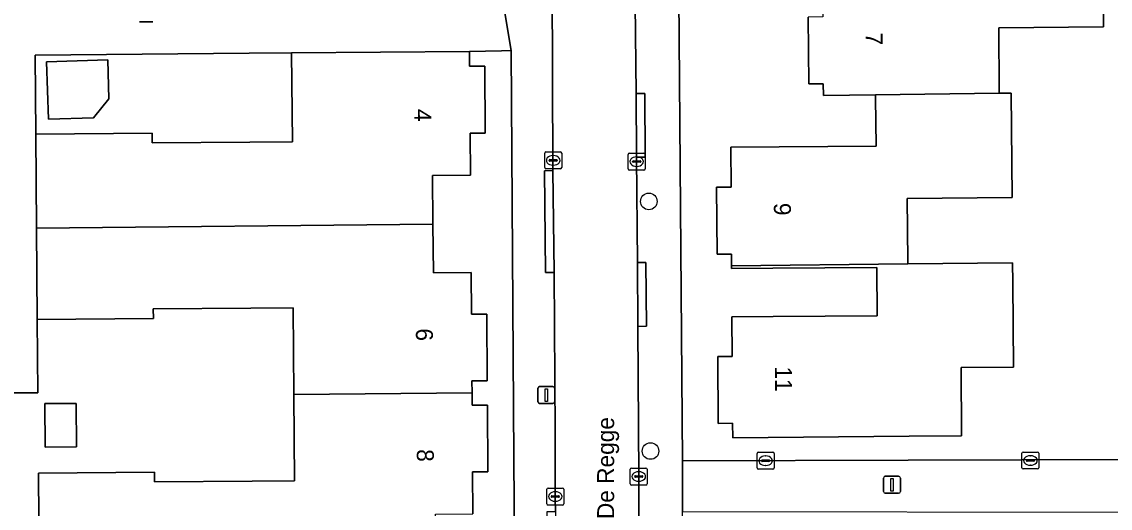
# Model space of a CAD drawing. Extents: x 157320 to 158835, y 386650 to 388491.
# Drawn here: x 158002.4 to 158066.6, y 387529.6 to 387558.3 of the extents above; entities that cross this region are included whole.
import ezdxf

# ---------------------------------------------------------------- set-up
doc = ezdxf.new("R2010")
doc.units = 0
for name, color, linetype in [('IMGEO_Boom', 7, 'Continuous'), ('IMGEO_Erf', 7, 'Continuous'), ('IMGEO_Kolk', 7, 'Continuous'), ('IMGEO_Lichtmast', 7, 'Continuous'), ('IMGEO_Muur', 7, 'Continuous'), ('IMGEO_Openbare_ruimte_label', 7, 'Continuous'), ('IMGEO_Pand', 7, 'Continuous'), ('IMGEO_Pand_nummerreeks', 7, 'Continuous'), ('IMGEO_Rijbaan_lokaal_open', 7, 'Continuous'), ('IMGEO_Voetpad_open', 7, 'Continuous')]:
    doc.layers.add(name, color=color, linetype=linetype)

msp = doc.modelspace()

# ---------------------------------------------------------------- linework, layer by layer
at = {"layer": 'IMGEO_Boom'}
for centre in [(158039.367, 387547.719), (158039.467, 387532.986)]:
    msp.add_circle(centre, 0.489, dxfattribs=at)
at = {"layer": 'IMGEO_Erf'}
for points in [[(158084.736, 387589.658), (158077.895, 387597.527), (158077.256, 387598.262), (158057.257, 387598.066), (158052.808, 387598.022), (158050.317, 387595.516), (158040.863, 387595.441), (158040.869, 387594.697), (158041.348, 387532.412), (158067.96, 387532.479), (158068.511, 387532.478), (158070.132, 387539.426), (158084.638, 387586.433)], [(158066.124, 387564.097), (158066.174, 387558.018), (158059.998, 387557.967), (158060.028, 387554.264), (158060.029, 387554.1), (158060.73, 387554.109), (158060.781, 387547.944), (158054.605, 387547.893), (158054.636, 387544.21), (158054.637, 387544.033), (158060.812, 387544.1), (158060.822, 387542.935), (158060.863, 387537.935), (158057.775, 387537.909), (158057.808, 387533.889), (158054.72, 387533.86), (158044.311, 387533.775), (158044.305, 387534.625), (158043.456, 387534.619), (158043.43, 387538.557), (158044.279, 387538.562), (158044.264, 387540.911), (158046.704, 387540.927), (158052.829, 387540.967), (158052.81, 387543.816), (158046.685, 387543.775), (158044.245, 387543.759), (158044.244, 387543.919), (158044.24, 387544.609), (158043.39, 387544.603), (158043.364, 387548.551), (158044.214, 387548.556), (158044.198, 387550.915), (158052.761, 387550.987), (158052.737, 387553.834), (158052.736, 387554.008), (158049.659, 387553.969), (158049.653, 387554.658), (158048.803, 387554.651), (158048.77, 387558.598)], [(158031.628, 387502.734), (158031.411, 387532.586), (158031.247, 387556.624), (158030.689, 387556.613), (158028.795, 387556.576), (158028.8, 387555.694), (158029.702, 387555.699), (158029.726, 387551.75), (158028.828, 387551.743), (158028.847, 387549.268), (158026.622, 387549.251), (158026.644, 387546.383), (158026.666, 387543.513), (158028.891, 387543.53), (158028.91, 387541.055), (158029.809, 387541.062), (158029.839, 387537.13), (158028.941, 387537.123), (158028.946, 387536.416), (158028.952, 387535.696), (158029.85, 387535.703), (158029.88, 387531.761), (158028.982, 387531.754), (158029.001, 387529.279)], [(158003.429, 387526.21), (158003.388, 387531.68), (158010.23, 387531.732), (158010.235, 387531.163), (158015.986, 387531.206), (158018.486, 387531.225), (158018.447, 387536.324), (158018.408, 387541.434), (158015.908, 387541.415), (158010.157, 387541.371), (158010.161, 387540.802), (158003.319, 387540.75), (158003.348, 387536.429), (158001.528, 387536.414)]]:
    msp.add_lwpolyline(points, dxfattribs=at)
for points in [[(158018.311, 387556.491), (158015.809, 387556.469), (158003.187, 387556.358), (158003.237, 387551.689), (158010.088, 387551.744), (158010.092, 387551.174), (158015.853, 387551.22), (158018.353, 387551.24)], [(158007.542, 387553.769), (158006.626, 387552.66), (158003.977, 387552.575), (158003.869, 387555.957), (158007.468, 387556.072)], [(158003.766, 387535.782), (158003.888, 387535.782), (158004.351, 387535.786), (158005.603, 387535.795), (158005.623, 387533.235), (158003.785, 387533.221)]]:
    msp.add_lwpolyline(points, close=True, dxfattribs=at)
at = {"layer": 'IMGEO_Kolk'}
for p, q in [((158033.23, 387549.715), (158033.23, 387550.567)), ((158033.305, 387550.641), (158034.157, 387550.641)), ((158033.489, 387550.135), (158033.489, 387550.147)), ((158033.532, 387550.184), (158033.93, 387550.184)), ((158033.718, 387550.421), (158033.743, 387550.421)), ((158033.973, 387550.147), (158033.973, 387550.135)), ((158034.231, 387550.567), (158034.231, 387549.715)), ((158038.154, 387549.643), (158038.154, 387550.495)), ((158038.229, 387550.569), (158039.081, 387550.569)), ((158038.456, 387550.112), (158038.854, 387550.112)), ((158038.642, 387550.349), (158038.667, 387550.349)), ((158039.155, 387550.495), (158039.155, 387549.643)), ((158034.157, 387549.641), (158033.305, 387549.641)), ((158033.927, 387550.098), (158033.529, 387550.098)), ((158033.741, 387549.861), (158033.716, 387549.861)), ((158039.081, 387549.569), (158038.229, 387549.569)), ((158038.413, 387550.063), (158038.413, 387550.075)), ((158038.851, 387550.026), (158038.453, 387550.026)), ((158038.665, 387549.789), (158038.64, 387549.789)), ((158038.897, 387550.075), (158038.897, 387550.063)), ((158045.75, 387531.988), (158045.75, 387532.84)), ((158045.825, 387532.914), (158046.677, 387532.914)), ((158046.751, 387532.84), (158046.751, 387531.988)), ((158061.362, 387532.001), (158061.362, 387532.853)), ((158061.437, 387532.927), (158062.289, 387532.927)), ((158062.363, 387532.853), (158062.363, 387532.001)), ((158046.009, 387532.408), (158046.009, 387532.42)), ((158046.447, 387532.371), (158046.049, 387532.371)), ((158046.052, 387532.457), (158046.45, 387532.457)), ((158046.238, 387532.694), (158046.263, 387532.694)), ((158046.493, 387532.42), (158046.493, 387532.408)), ((158061.621, 387532.421), (158061.621, 387532.433)), ((158062.059, 387532.384), (158061.661, 387532.384)), ((158061.664, 387532.47), (158062.062, 387532.47)), ((158061.873, 387532.147), (158061.848, 387532.147)), ((158061.85, 387532.707), (158061.875, 387532.707)), ((158062.105, 387532.433), (158062.105, 387532.421)), ((158038.274, 387531.055), (158038.274, 387531.907)), ((158038.349, 387531.981), (158039.201, 387531.981)), ((158038.576, 387531.524), (158038.974, 387531.524)), ((158038.762, 387531.761), (158038.787, 387531.761)), ((158039.275, 387531.907), (158039.275, 387531.055)), ((158046.677, 387531.914), (158045.825, 387531.914)), ((158046.261, 387532.134), (158046.236, 387532.134)), ((158062.289, 387531.927), (158061.437, 387531.927)), ((158039.201, 387530.981), (158038.349, 387530.981)), ((158038.533, 387531.475), (158038.533, 387531.487)), ((158038.971, 387531.438), (158038.573, 387531.438)), ((158038.785, 387531.201), (158038.76, 387531.201)), ((158039.017, 387531.487), (158039.017, 387531.475)), ((158033.352, 387529.874), (158033.352, 387530.726)), ((158033.427, 387530.8), (158034.279, 387530.8)), ((158033.611, 387530.294), (158033.611, 387530.306)), ((158034.049, 387530.257), (158033.651, 387530.257)), ((158033.654, 387530.343), (158034.052, 387530.343)), ((158033.84, 387530.58), (158033.865, 387530.58)), ((158034.095, 387530.306), (158034.095, 387530.294)), ((158034.353, 387530.726), (158034.353, 387529.874)), ((158034.279, 387529.8), (158033.427, 387529.8)), ((158033.863, 387530.02), (158033.838, 387530.02))]:
    msp.add_line(p, q, dxfattribs=at)
for points in [[(158033.23, 387549.715), (158033.23, 387550.567)], [(158033.305, 387550.641), (158034.157, 387550.641)], [(158034.231, 387550.567), (158034.231, 387549.715)], [(158038.154, 387549.643), (158038.154, 387550.495)], [(158038.229, 387550.569), (158039.081, 387550.569)], [(158039.155, 387550.495), (158039.155, 387549.643)], [(158034.157, 387549.641), (158033.305, 387549.641)], [(158039.081, 387549.569), (158038.229, 387549.569)], [(158045.75, 387531.988), (158045.75, 387532.84)], [(158045.825, 387532.914), (158046.677, 387532.914)], [(158046.751, 387532.84), (158046.751, 387531.988)], [(158061.362, 387532.001), (158061.362, 387532.853)], [(158061.437, 387532.927), (158062.289, 387532.927)], [(158062.363, 387532.853), (158062.363, 387532.001)], [(158038.274, 387531.055), (158038.274, 387531.907)], [(158038.349, 387531.981), (158039.201, 387531.981)], [(158039.275, 387531.907), (158039.275, 387531.055)], [(158046.677, 387531.914), (158045.825, 387531.914)], [(158062.289, 387531.927), (158061.437, 387531.927)], [(158039.201, 387530.981), (158038.349, 387530.981)], [(158033.352, 387529.874), (158033.352, 387530.726)], [(158033.427, 387530.8), (158034.279, 387530.8)], [(158034.353, 387530.726), (158034.353, 387529.874)], [(158034.279, 387529.8), (158033.427, 387529.8)]]:
    msp.add_lwpolyline(points, dxfattribs=at)
for centre, radius, start, end in [((158033.307, 387550.565), 0.0765, 91.55205, 178.44795), ((158033.307, 387550.565), 0.0765, 91.55205, 178.44795), ((158033.529, 387550.144), 0.0403, 85.87752, 175.75265), ((158033.526, 387550.134), 0.0366, 178.93798, 274.71019), ((158033.93, 387550.141), 0.043, 264.86636, 352.45326), ((158033.934, 387550.146), 0.0386, 1.73085, 96.63898), ((158034.155, 387550.565), 0.0765, 1.55205, 88.44795), ((158034.155, 387550.565), 0.0765, 1.55205, 88.44795), ((158038.231, 387550.493), 0.0765, 91.55205, 178.44795), ((158038.231, 387550.493), 0.0765, 91.55205, 178.44795), ((158038.453, 387550.072), 0.0403, 85.87752, 175.75265), ((158038.858, 387550.074), 0.0386, 1.73085, 96.63898), ((158039.079, 387550.493), 0.0765, 1.55205, 88.44795), ((158039.079, 387550.493), 0.0765, 1.55205, 88.44795), ((158033.307, 387549.717), 0.0765, 181.55205, 268.44795), ((158033.307, 387549.717), 0.0765, 181.55205, 268.44795), ((158034.155, 387549.717), 0.0765, 271.55205, 358.44795), ((158034.155, 387549.717), 0.0765, 271.55205, 358.44795), ((158038.231, 387549.645), 0.0765, 181.55205, 268.44795), ((158038.231, 387549.645), 0.0765, 181.55205, 268.44795), ((158038.45, 387550.062), 0.0366, 178.93798, 274.71019), ((158038.854, 387550.069), 0.043, 264.86636, 352.45326), ((158039.079, 387549.645), 0.0765, 271.55205, 358.44795), ((158039.079, 387549.645), 0.0765, 271.55205, 358.44795), ((158045.827, 387532.838), 0.0765, 91.55205, 178.44795), ((158045.827, 387532.838), 0.0765, 91.55205, 178.44795), ((158046.675, 387532.838), 0.0765, 1.55205, 88.44795), ((158046.675, 387532.838), 0.0765, 1.55205, 88.44795), ((158061.439, 387532.851), 0.0765, 91.55205, 178.44795), ((158061.439, 387532.851), 0.0765, 91.55205, 178.44795), ((158062.287, 387532.851), 0.0765, 1.55205, 88.44795), ((158062.287, 387532.851), 0.0765, 1.55205, 88.44795), ((158046.049, 387532.417), 0.0403, 85.87752, 175.75265), ((158046.046, 387532.407), 0.0366, 178.93798, 274.71019), ((158046.45, 387532.414), 0.043, 264.86636, 352.45326), ((158046.454, 387532.419), 0.0386, 1.73085, 96.63898), ((158061.661, 387532.43), 0.0403, 85.87752, 175.75265), ((158061.658, 387532.42), 0.0366, 178.93798, 274.71019), ((158062.062, 387532.427), 0.043, 264.86636, 352.45326), ((158062.066, 387532.432), 0.0386, 1.73085, 96.63898), ((158038.351, 387531.905), 0.0765, 91.55205, 178.44795), ((158038.351, 387531.905), 0.0765, 91.55205, 178.44795), ((158038.573, 387531.484), 0.0403, 85.87752, 175.75265), ((158038.978, 387531.486), 0.0386, 1.73085, 96.63898), ((158039.199, 387531.905), 0.0765, 1.55205, 88.44795), ((158039.199, 387531.905), 0.0765, 1.55205, 88.44795), ((158045.827, 387531.99), 0.0765, 181.55205, 268.44795), ((158045.827, 387531.99), 0.0765, 181.55205, 268.44795), ((158046.675, 387531.99), 0.0765, 271.55205, 358.44795), ((158046.675, 387531.99), 0.0765, 271.55205, 358.44795), ((158061.439, 387532.003), 0.0765, 181.55205, 268.44795), ((158061.439, 387532.003), 0.0765, 181.55205, 268.44795), ((158062.287, 387532.003), 0.0765, 271.55205, 358.44795), ((158062.287, 387532.003), 0.0765, 271.55205, 358.44795), ((158038.351, 387531.057), 0.0765, 181.55205, 268.44795), ((158038.351, 387531.057), 0.0765, 181.55205, 268.44795), ((158038.57, 387531.474), 0.0366, 178.93798, 274.71019), ((158038.974, 387531.481), 0.043, 264.86636, 352.45326), ((158039.199, 387531.057), 0.0765, 271.55205, 358.44795), ((158039.199, 387531.057), 0.0765, 271.55205, 358.44795), ((158033.429, 387530.724), 0.0765, 91.55205, 178.44795), ((158033.429, 387530.724), 0.0765, 91.55205, 178.44795), ((158033.651, 387530.303), 0.0403, 85.87752, 175.75265), ((158033.648, 387530.293), 0.0366, 178.93798, 274.71019), ((158034.052, 387530.3), 0.043, 264.86636, 352.45326), ((158034.056, 387530.305), 0.0386, 1.73085, 96.63898), ((158034.277, 387530.724), 0.0765, 1.55205, 88.44795), ((158034.277, 387530.724), 0.0765, 1.55205, 88.44795), ((158033.429, 387529.876), 0.0765, 181.55205, 268.44795), ((158033.429, 387529.876), 0.0765, 181.55205, 268.44795), ((158034.277, 387529.876), 0.0765, 271.55205, 358.44795), ((158034.277, 387529.876), 0.0765, 271.55205, 358.44795)]:
    msp.add_arc(centre, radius, start, end, dxfattribs=at)
for centre, major_axis, ratio, start_param, end_param in [((158033.717, 387550.141), (-0.387, 0.002), 0.722429, 4.712389, 7.853982), ((158033.742, 387550.141), (-0.39, 0.002), 0.717154, 1.570796, 4.712389), ((158038.641, 387550.069), (-0.387, 0.002), 0.722429, 4.712389, 7.853982), ((158038.666, 387550.069), (-0.39, 0.002), 0.717154, 1.570796, 4.712389), ((158046.237, 387532.414), (-0.387, 0.002), 0.722429, 4.712389, 7.853982), ((158046.262, 387532.414), (-0.39, 0.002), 0.717154, 1.570796, 4.712389), ((158061.849, 387532.427), (-0.387, 0.002), 0.722429, 4.712389, 7.853982), ((158061.874, 387532.427), (-0.39, 0.002), 0.717154, 1.570796, 4.712389), ((158038.761, 387531.481), (-0.387, 0.002), 0.722429, 4.712389, 7.853982), ((158038.786, 387531.481), (-0.39, 0.002), 0.717154, 1.570796, 4.712389), ((158033.839, 387530.3), (-0.387, 0.002), 0.722429, 4.712389, 7.853982), ((158033.864, 387530.3), (-0.39, 0.002), 0.717154, 1.570796, 4.712389)]:
    msp.add_ellipse(centre, major_axis=major_axis, ratio=ratio, start_param=start_param, end_param=end_param, dxfattribs=at)
at = {"layer": 'IMGEO_Lichtmast'}
for p, q in [((158010.127, 387558.323), (158009.337, 387558.323)), ((158009.337, 387558.323), (158010.127, 387558.323)), ((158032.828, 387535.892), (158032.828, 387536.692)), ((158032.828, 387536.692), (158032.828, 387535.892)), ((158032.928, 387536.792), (158033.718, 387536.792)), ((158033.718, 387536.792), (158032.928, 387536.792)), ((158033.818, 387536.692), (158033.818, 387535.892)), ((158033.818, 387535.892), (158033.818, 387536.692)), ((158033.718, 387535.792), (158032.928, 387535.792)), ((158032.928, 387535.792), (158033.718, 387535.792)), ((158053.205, 387530.594), (158053.205, 387531.394)), ((158053.205, 387531.394), (158053.205, 387530.594)), ((158053.305, 387531.494), (158054.095, 387531.494)), ((158054.095, 387531.494), (158053.305, 387531.494)), ((158054.195, 387531.394), (158054.195, 387530.594)), ((158054.195, 387530.594), (158054.195, 387531.394)), ((158054.095, 387530.494), (158053.305, 387530.494)), ((158053.305, 387530.494), (158054.095, 387530.494))]:
    msp.add_line(p, q, dxfattribs=at)
for points in [[(158033.248, 387536.667), (158033.398, 387536.667), (158033.398, 387535.917), (158033.248, 387535.917), (158033.248, 387536.667)], [(158053.625, 387531.369), (158053.775, 387531.369), (158053.775, 387530.619), (158053.625, 387530.619), (158053.625, 387531.369)]]:
    msp.add_lwpolyline(points, dxfattribs=at)
for centre, start, end in [((158032.928, 387536.692), 90, 180), ((158032.928, 387536.692), 90, 180), ((158033.718, 387536.692), 0, 90), ((158033.718, 387536.692), 360, 90), ((158032.928, 387535.892), 180, 270), ((158032.928, 387535.892), 180, 270), ((158033.718, 387535.892), 270, 0), ((158033.718, 387535.892), 270, 0), ((158053.305, 387531.394), 90, 180), ((158053.305, 387531.394), 90, 180), ((158054.095, 387531.394), 0, 90), ((158054.095, 387531.394), 360, 90), ((158053.305, 387530.594), 180, 270), ((158053.305, 387530.594), 180, 270), ((158054.095, 387530.594), 270, 0), ((158054.095, 387530.594), 270, 0)]:
    msp.add_arc(centre, 0.1, start, end, dxfattribs=at)
at = {"layer": 'IMGEO_Muur'}
for points in [[(158003.237, 387551.689), (158003.187, 387556.358), (158015.809, 387556.469)], [(158015.809, 387556.469), (158018.311, 387556.491)], [(158003.319, 387540.75), (158003.348, 387536.429)]]:
    msp.add_lwpolyline(points, dxfattribs=at)
at = {"layer": 'IMGEO_Pand'}
for points in [[(158066.174, 387558.018), (158066.124, 387564.097), (158058.143, 387564.024), (158058.164, 387561.014), (158049.6, 387560.953), (158049.62, 387558.605), (158048.77, 387558.598), (158048.803, 387554.651), (158049.653, 387554.658), (158049.659, 387553.969), (158052.736, 387554.008), (158060.029, 387554.1), (158060.028, 387554.264), (158059.998, 387557.967)], [(158003.279, 387546.146), (158026.644, 387546.383), (158026.622, 387549.251), (158028.847, 387549.268), (158028.828, 387551.743), (158029.726, 387551.75), (158029.702, 387555.699), (158028.8, 387555.694), (158028.795, 387556.576), (158018.311, 387556.491), (158018.353, 387551.24), (158015.853, 387551.22), (158010.092, 387551.174), (158010.088, 387551.744), (158003.237, 387551.689)], [(158007.542, 387553.769), (158007.468, 387556.072), (158003.869, 387555.957), (158003.977, 387552.575), (158006.626, 387552.66)], [(158060.73, 387554.109), (158060.029, 387554.1), (158052.736, 387554.008), (158052.737, 387553.834), (158052.761, 387550.987), (158044.198, 387550.915), (158044.214, 387548.556), (158043.364, 387548.551), (158043.39, 387544.603), (158044.24, 387544.609), (158044.244, 387543.919), (158054.637, 387544.033), (158054.636, 387544.21), (158054.605, 387547.893), (158060.781, 387547.944)], [(158018.447, 387536.324), (158028.946, 387536.416), (158028.941, 387537.123), (158029.839, 387537.13), (158029.809, 387541.062), (158028.91, 387541.055), (158028.891, 387543.53), (158026.666, 387543.513), (158026.644, 387546.383), (158003.279, 387546.146), (158003.319, 387540.75), (158010.161, 387540.802), (158010.157, 387541.371), (158015.908, 387541.415), (158018.408, 387541.434)], [(158060.822, 387542.935), (158060.812, 387544.1), (158054.637, 387544.033), (158044.244, 387543.919), (158044.245, 387543.759), (158046.685, 387543.775), (158052.81, 387543.816), (158052.829, 387540.967), (158046.704, 387540.927), (158044.264, 387540.911), (158044.279, 387538.562), (158043.43, 387538.557), (158043.456, 387534.619), (158044.305, 387534.625), (158044.311, 387533.775), (158054.72, 387533.86), (158057.808, 387533.889), (158057.775, 387537.909), (158060.863, 387537.935)], [(158018.447, 387536.324), (158018.486, 387531.225), (158015.986, 387531.206), (158010.235, 387531.163), (158010.23, 387531.732), (158003.388, 387531.68), (158003.429, 387526.21), (158026.808, 387526.384), (158026.786, 387529.262), (158029.001, 387529.279), (158028.982, 387531.754), (158029.88, 387531.761), (158029.85, 387535.703), (158028.952, 387535.696), (158028.946, 387536.416)], [(158003.766, 387535.782), (158003.785, 387533.221), (158005.623, 387533.235), (158005.603, 387535.795), (158004.351, 387535.786), (158003.888, 387535.782)]]:
    msp.add_lwpolyline(points, close=True, dxfattribs=at)
at = {"layer": 'IMGEO_Rijbaan_lokaal_open'}
for points in [[(158038.339, 387594.669), (158033.427, 387594.615), (158033.46, 387592.746), (158033.462, 387592.494), (158033.64, 387564.56), (158033.641, 387564.428), (158033.66, 387560.686), (158033.718, 387549.536), (158033.778, 387543.527), (158033.84, 387534.076), (158033.855, 387530.259), (158033.874, 387529.412), (158033.902, 387523.386), (158033.97, 387512.118), (158034.003, 387509.529), (158034.042, 387503.513), (158038.932, 387503.492)], [(158038.969, 387505.663), (158038.966, 387509.38), (158038.918, 387516.931), (158038.85, 387524.448), (158038.785, 387528.217), (158038.777, 387531.463), (158038.725, 387540.346), (158038.697, 387544.113), (158038.646, 387550.332), (158038.625, 387554.093), (158038.546, 387561.128), (158038.537, 387567.151), (158038.52, 387573.514), (158038.455, 387577.27), (158038.384, 387583.512), (158038.395, 387587.274), (158038.339, 387594.669)]]:
    msp.add_lwpolyline(points, dxfattribs=at)
at = {"layer": 'IMGEO_Voetpad_open'}
for points in [[(158033.462, 387592.494), (158033.46, 387592.746), (158033.427, 387594.615), (158030.442, 387594.603), (158030.501, 387579.78), (158030.606, 387560.527), (158031.247, 387556.624), (158031.411, 387532.586), (158031.628, 387502.734), (158031.663, 387497.86), (158033.123, 387499.896), (158033.194, 387500)], [(158031.019, 387484.023), (158041.647, 387498.942), (158041.637, 387500), (158041.348, 387529.418), (158041.348, 387532.412), (158040.869, 387594.697)], [(158040.869, 387594.697), (158038.339, 387594.669), (158038.395, 387587.274), (158038.894, 387587.273), (158038.883, 387583.511), (158038.384, 387583.512), (158038.455, 387577.27), (158038.954, 387577.278), (158039.019, 387573.522), (158038.52, 387573.514), (158038.537, 387567.151), (158039.036, 387567.151), (158039.045, 387561.128), (158038.546, 387561.128), (158038.625, 387554.093), (158039.124, 387554.095), (158039.145, 387550.334), (158038.646, 387550.332), (158038.697, 387544.113), (158039.196, 387544.116), (158039.224, 387540.349), (158038.725, 387540.346), (158038.777, 387531.463), (158038.785, 387528.217)], [(158034.073, 387502.851), (158034.042, 387503.513), (158033.543, 387503.51), (158033.504, 387509.526), (158034.003, 387509.529), (158033.97, 387512.118), (158033.902, 387523.386), (158033.403, 387523.384), (158033.375, 387529.41), (158033.874, 387529.412), (158033.855, 387530.259), (158033.84, 387534.076), (158033.778, 387543.527), (158033.279, 387543.523), (158033.219, 387549.532), (158033.718, 387549.536), (158033.66, 387560.686), (158033.162, 387560.684), (158033.142, 387564.426), (158033.641, 387564.428), (158033.64, 387564.56)], [(158001.528, 387536.414), (158003.348, 387536.429), (158003.319, 387540.75), (158003.279, 387546.146), (158003.237, 387551.689), (158003.187, 387556.358), (158015.809, 387556.469), (158018.311, 387556.491), (158028.795, 387556.576), (158030.689, 387556.613), (158031.247, 387556.624), (158030.606, 387560.527), (158025.594, 387560.549), (158019.271, 387560.48), (157968.192, 387560.166)], [(158072.771, 387532.277), (158072.41, 387532.418), (158072.031, 387532.473), (158070.46, 387532.475), (158068.511, 387532.478), (158067.96, 387532.479), (158041.348, 387532.412), (158041.348, 387529.418), (158067.812, 387529.383), (158072.106, 387530.545), (158075.845, 387528.944), (158085.882, 387524.646)]]:
    msp.add_lwpolyline(points, dxfattribs=at)
for points in [[(158038.625, 387554.093), (158038.646, 387550.332), (158039.145, 387550.334), (158039.124, 387554.095)], [(158033.778, 387543.527), (158033.718, 387549.536), (158033.219, 387549.532), (158033.279, 387543.523)], [(158038.725, 387540.346), (158039.224, 387540.349), (158039.196, 387544.116), (158038.697, 387544.113)]]:
    msp.add_lwpolyline(points, close=True, dxfattribs=at)

# ---------------------------------------------------------------- texts
at = {"layer": 'IMGEO_Openbare_ruimte_label'}
msp.add_text('De Regge', height=1, rotation=90, dxfattribs=at).set_placement((158037.321, 387528.97))
at = {"layer": 'IMGEO_Pand_nummerreeks'}
for s, rotation, p in [('7', 270.48107, (158052.147, 387557.677)), ('4', 270.40768, (158025.539, 387553.173)), ('9', 270.37794, (158046.74, 387547.628)), ('6', 270.44658, (158025.636, 387540.222)), ('11', 270.37794, (158046.803, 387537.98)), ('8', 270.43792, (158025.691, 387533.093))]:
    msp.add_text(s, height=1, rotation=rotation, dxfattribs=at).set_placement(p)

doc.saveas('drawing.dxf')
